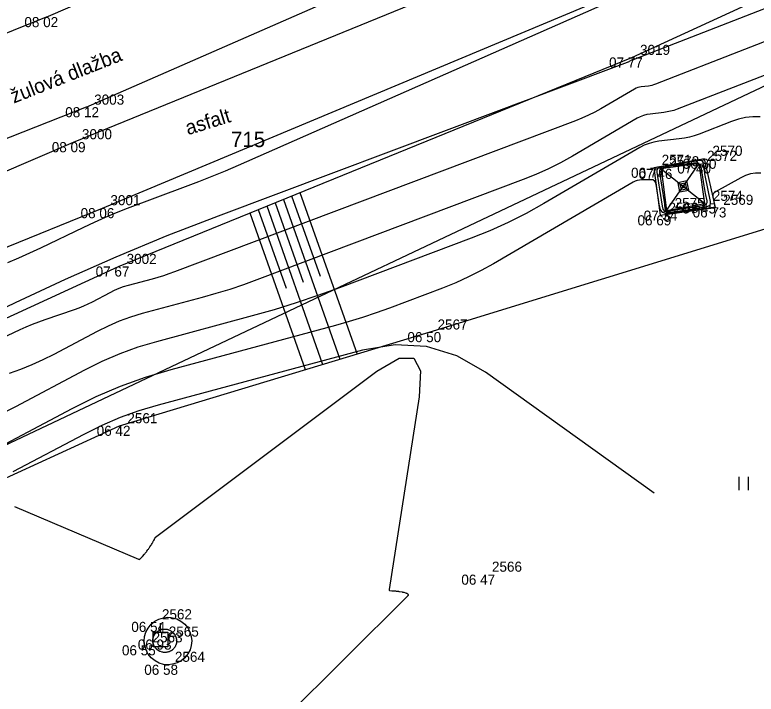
# Model space of a CAD drawing. Extents: x -703403 to -701924, y -1022520 to -1021856.
# Drawn here: x -702412.61 to -702392.04, y -1022323.97 to -1022305.12 of the extents above; entities that cross this region are included whole.
import ezdxf

# ---------------------------------------------------------------- set-up
doc = ezdxf.new("R2010")
doc.units = 0
for name, color, linetype in [('Ex_Major Contours', 7, 'Continuous'), ('Ex_Minor Contours', 7, 'Continuous'), ('Z_betonova_konstrukce', 7, 'Continuous'), ('Z_body', 7, 'Continuous'), ('Z_body_cisla', 7, 'Continuous'), ('Z_body_vysky_redukovane', 7, 'Continuous'), ('Z_hrany_paty', 7, 'Continuous'), ('Z_katastr_cisla_pozemkova', 7, 'Continuous'), ('Z_katastr_hranice', 7, 'Continuous'), ('Z_komunikace', 7, 'Continuous'), ('Z_komunikace_osa', 7, 'Continuous'), ('Z_popisy', 7, 'Continuous'), ('Z_rozhranni', 7, 'Continuous'), ('Z_sloupy', 7, 'Continuous'), ('Z_technicke_srafy', 7, 'Continuous'), ('Z_tyc_ochrana', 7, 'Continuous'), ('Z_znaky_kultur', 7, 'Continuous')]:
    doc.layers.add(name, color=color, linetype=linetype)

# ---------------------------------------------------------------- blocks, each defined once
blk = doc.blocks.new('POINT_DISPLAY')
blk.add_line((0, 0), (0, 0))
blk = doc.blocks.new('Z10009')
for p, q in [((0, 0.2), (0, 0.45)), ((-0.2, 0.2), (0.2, 0.2)), ((-0.2, -0.2), (-0.2, 0.2)), ((0.2, 0.2), (0.2, -0.2)), ((0.2, -0.2), (-0.2, -0.2))]:
    blk.add_line(p, q)
blk = doc.blocks.new('Z306')
for p, q in [((-0.13, 0.17), (-0.13, -0.2)), ((0.13, 0.17), (0.13, -0.2))]:
    blk.add_line(p, q)
blk = doc.blocks.new('Z602')
for p, q in [((0.13, 0.13), (-0.13, 0.13)), ((-0.13, 0.13), (-0.13, -0.13)), ((0.08, 0.08), (-0.08, 0.08)), ((-0.08, 0.08), (-0.08, -0.03)), ((0.03, 0.03), (-0.05, 0.03)), ((0.03, -0.03), (0.03, 0.03)), ((0.08, -0.08), (0.08, 0.08)), ((0.13, -0.13), (0.13, 0.13)), ((-0.13, -0.13), (-0.08, -0.08)), ((-0.13, -0.13), (0.13, -0.13)), ((-0.08, -0.03), (0.03, -0.03)), ((-0.08, -0.08), (0.08, -0.08))]:
    blk.add_line(p, q)

msp = doc.modelspace()

# ---------------------------------------------------------------- linework, layer by layer
at = {"layer": 'Ex_Major Contours'}
for points in [[(-702396.23, -1022304.81), (-702406.415, -1022309.295), (-702406.779, -1022309.453), (-702407.145, -1022309.605), (-702407.513, -1022309.752), (-702407.884, -1022309.894), (-702409.491, -1022310.496), (-702409.8, -1022310.616), (-702410.106, -1022310.743), (-702410.41, -1022310.877), (-702410.71, -1022311.017), (-702411.904, -1022311.592), (-702412.204, -1022311.733), (-702412.507, -1022311.867), (-702412.813, -1022311.995)], [(-702391.922, -1022307.951), (-702392.128, -1022307.95), (-702392.33, -1022307.971), (-702392.529, -1022308.014), (-702392.725, -1022308.078), (-702393.621, -1022308.427), (-702393.755, -1022308.474), (-702393.891, -1022308.513), (-702394.029, -1022308.542), (-702394.17, -1022308.562), (-702394.737, -1022308.625), (-702394.876, -1022308.648), (-702395.011, -1022308.684), (-702395.141, -1022308.735), (-702395.267, -1022308.8), (-702397.928, -1022310.354), (-702398.418, -1022310.626), (-702398.918, -1022310.877), (-702399.428, -1022311.107), (-702399.948, -1022311.316), (-702403.605, -1022312.693), (-702404.204, -1022312.91), (-702404.808, -1022313.113), (-702405.416, -1022313.301), (-702406.03, -1022313.474), (-702408.678, -1022314.188), (-702409.196, -1022314.342), (-702409.702, -1022314.525), (-702410.197, -1022314.737), (-702410.681, -1022314.976), (-702412.594, -1022315.99), (-702413.077, -1022316.233)]]:
    msp.add_lwpolyline(points, dxfattribs=at)
msp.add_lwpolyline([(-702393.35, -1022310.422), (-702393.316, -1022310.393), (-702393.3, -1022310.351), (-702393.304, -1022310.296), (-702393.45, -1022309.575), (-702393.458, -1022309.533), (-702393.466, -1022309.491), (-702393.473, -1022309.449), (-702393.48, -1022309.407), (-702393.508, -1022309.231), (-702393.518, -1022309.198), (-702393.537, -1022309.175), (-702393.563, -1022309.164), (-702393.598, -1022309.164), (-702393.755, -1022309.184), (-702393.794, -1022309.19), (-702393.833, -1022309.196), (-702393.873, -1022309.202), (-702393.911, -1022309.209), (-702394.693, -1022309.349), (-702394.743, -1022309.366), (-702394.776, -1022309.394), (-702394.793, -1022309.435), (-702394.792, -1022309.488), (-702394.757, -1022309.723), (-702394.748, -1022309.781), (-702394.739, -1022309.84), (-702394.73, -1022309.899), (-702394.721, -1022309.958), (-702394.649, -1022310.424), (-702394.624, -1022310.507), (-702394.578, -1022310.563), (-702394.511, -1022310.591), (-702394.424, -1022310.591), (-702393.896, -1022310.517), (-702393.834, -1022310.508), (-702393.772, -1022310.499), (-702393.71, -1022310.49), (-702393.649, -1022310.48), (-702393.402, -1022310.439)], close=True, dxfattribs=at)
at = {"layer": 'Ex_Minor Contours'}
for points in [[(-702421.959, -1022317.609), (-702412.594, -1022313.099), (-702411.205, -1022312.449), (-702409.803, -1022311.831), (-702408.387, -1022311.245), (-702406.958, -1022310.691), (-702399.031, -1022307.719), (-702398.685, -1022307.589), (-702398.34, -1022307.46), (-702397.995, -1022307.33), (-702397.65, -1022307.2), (-702395.606, -1022306.43), (-702395.592, -1022306.425), (-702395.579, -1022306.419), (-702395.566, -1022306.412), (-702395.553, -1022306.405), (-702395.484, -1022306.365), (-702395.481, -1022306.363), (-702395.478, -1022306.362), (-702395.474, -1022306.361), (-702395.47, -1022306.36), (-702395.456, -1022306.359), (-702395.448, -1022306.357), (-702395.441, -1022306.355), (-702388.251, -1022303.557)], [(-702389.891, -1022305.122), (-702394.835, -1022307.046), (-702394.882, -1022307.062), (-702394.929, -1022307.076), (-702394.978, -1022307.086), (-702395.027, -1022307.093), (-702395.226, -1022307.115), (-702395.275, -1022307.123), (-702395.322, -1022307.136), (-702395.368, -1022307.154), (-702395.412, -1022307.177), (-702396.345, -1022307.722), (-702396.517, -1022307.817), (-702396.692, -1022307.905), (-702396.871, -1022307.986), (-702397.053, -1022308.059), (-702408.183, -1022312.25), (-702408.335, -1022312.306), (-702408.488, -1022312.357), (-702408.643, -1022312.405), (-702408.799, -1022312.449), (-702409.471, -1022312.63), (-702409.602, -1022312.669), (-702409.73, -1022312.715), (-702409.856, -1022312.769), (-702409.979, -1022312.83), (-702410.464, -1022313.087), (-702410.587, -1022313.149), (-702410.711, -1022313.206), (-702410.838, -1022313.257), (-702410.967, -1022313.304), (-702411.778, -1022313.579), (-702411.956, -1022313.642), (-702412.131, -1022313.71), (-702412.305, -1022313.783), (-702412.476, -1022313.861), (-702421.382, -1022318.071)], [(-702391.531, -1022306.687), (-702394.228, -1022307.737), (-702394.318, -1022307.768), (-702394.41, -1022307.794), (-702394.504, -1022307.814), (-702394.599, -1022307.828), (-702394.981, -1022307.87), (-702395.076, -1022307.885), (-702395.167, -1022307.91), (-702395.254, -1022307.944), (-702395.339, -1022307.988), (-702397.137, -1022309.038), (-702397.467, -1022309.222), (-702397.805, -1022309.391), (-702398.149, -1022309.546), (-702398.5, -1022309.687), (-702405.894, -1022312.472), (-702406.269, -1022312.608), (-702406.648, -1022312.735), (-702407.03, -1022312.853), (-702407.414, -1022312.961), (-702409.075, -1022313.409), (-702409.399, -1022313.506), (-702409.716, -1022313.62), (-702410.026, -1022313.753), (-702410.33, -1022313.903), (-702411.529, -1022314.538), (-702411.832, -1022314.691), (-702412.14, -1022314.831), (-702412.453, -1022314.959), (-702412.772, -1022315.074)], [(-702391.904, -1022309.508), (-702392.052, -1022309.51), (-702392.195, -1022309.532), (-702392.333, -1022309.574), (-702392.467, -1022309.637), (-702393.17, -1022310.027), (-702393.206, -1022310.054), (-702393.23, -1022310.086), (-702393.239, -1022310.125), (-702393.236, -1022310.17), (-702393.18, -1022310.448), (-702393.18, -1022310.452), (-702393.181, -1022310.455), (-702393.183, -1022310.457), (-702393.187, -1022310.458), (-702393.215, -1022310.463), (-702393.224, -1022310.464), (-702394.439, -1022310.634), (-702394.549, -1022310.633), (-702394.632, -1022310.598), (-702394.69, -1022310.528), (-702394.722, -1022310.424), (-702394.816, -1022309.815), (-702394.832, -1022309.761), (-702394.862, -1022309.722), (-702394.905, -1022309.699), (-702394.962, -1022309.692), (-702395.215, -1022309.696), (-702395.277, -1022309.701), (-702395.337, -1022309.713), (-702395.395, -1022309.734), (-702395.451, -1022309.762), (-702399.323, -1022312.023), (-702399.667, -1022312.214), (-702400.018, -1022312.39), (-702400.376, -1022312.551), (-702400.741, -1022312.698), (-702402.216, -1022313.253), (-702402.587, -1022313.388), (-702402.96, -1022313.513), (-702403.336, -1022313.629), (-702403.715, -1022313.736), (-702408.282, -1022314.966), (-702408.993, -1022315.179), (-702409.687, -1022315.43), (-702410.367, -1022315.721), (-702411.032, -1022316.049), (-702414.41, -1022317.839)], [(-702394.865, -1022318.389), (-702399.549, -1022315.037), (-702400.348, -1022314.58), (-702401.183, -1022314.324), (-702402.055, -1022314.271), (-702402.964, -1022314.419), (-702408.636, -1022315.947), (-702409.168, -1022316.107), (-702409.689, -1022316.295), (-702410.198, -1022316.512), (-702410.696, -1022316.759), (-702412.664, -1022317.802)], [(-702412.623, -1022318.759), (-702409.177, -1022320.222), (-702409.166, -1022320.226), (-702409.155, -1022320.225), (-702409.145, -1022320.222), (-702409.136, -1022320.214), (-702409.084, -1022320.162), (-702409.079, -1022320.157), (-702409.067, -1022320.143), (-702409.015, -1022320.082), (-702409.004, -1022320.069), (-702408.993, -1022320.055), (-702408.972, -1022320.028), (-702408.961, -1022320.014), (-702408.951, -1022320), (-702408.928, -1022319.97), (-702408.917, -1022319.955), (-702408.906, -1022319.94), (-702408.884, -1022319.908), (-702408.874, -1022319.893), (-702408.863, -1022319.877), (-702408.842, -1022319.845), (-702408.832, -1022319.83), (-702408.823, -1022319.815), (-702408.803, -1022319.783), (-702408.795, -1022319.769), (-702408.786, -1022319.755), (-702408.769, -1022319.724), (-702408.762, -1022319.711), (-702408.755, -1022319.699), (-702408.74, -1022319.671), (-702408.735, -1022319.659), (-702408.73, -1022319.648), (-702408.719, -1022319.626), (-702408.716, -1022319.62), (-702408.713, -1022319.615), (-702408.709, -1022319.611), (-702408.704, -1022319.607), (-702402.562, -1022315.008), (-702401.944, -1022314.644), (-702401.543, -1022314.64), (-702401.358, -1022314.996), (-702401.389, -1022315.713), (-702402.223, -1022321.065), (-702402.223, -1022321.076), (-702402.22, -1022321.084), (-702402.212, -1022321.09), (-702402.201, -1022321.092), (-702402.145, -1022321.096), (-702402.122, -1022321.097), (-702402.099, -1022321.099), (-702402.05, -1022321.103), (-702402.031, -1022321.105), (-702402.012, -1022321.107), (-702401.974, -1022321.112), (-702401.964, -1022321.113), (-702401.955, -1022321.114), (-702401.945, -1022321.116), (-702401.936, -1022321.118), (-702401.861, -1022321.131), (-702401.851, -1022321.133), (-702401.84, -1022321.135), (-702401.83, -1022321.137), (-702401.82, -1022321.14), (-702401.767, -1022321.155), (-702401.759, -1022321.158), (-702401.751, -1022321.161), (-702401.734, -1022321.168), (-702401.728, -1022321.171), (-702401.723, -1022321.174), (-702401.71, -1022321.183), (-702401.707, -1022321.186), (-702401.703, -1022321.189), (-702401.696, -1022321.198), (-702401.694, -1022321.201), (-702401.693, -1022321.205), (-702401.693, -1022321.213), (-702401.693, -1022321.217), (-702401.694, -1022321.221), (-702401.699, -1022321.23), (-702401.702, -1022321.234), (-702401.705, -1022321.237), (-702401.72, -1022321.249), (-702401.727, -1022321.256), (-702408.571, -1022328.063)]]:
    msp.add_lwpolyline(points, dxfattribs=at)
for points in [[(-702393.439, -1022310.384), (-702393.411, -1022310.359), (-702393.398, -1022310.324), (-702393.4, -1022310.278), (-702393.442, -1022310.071), (-702393.452, -1022310.02), (-702393.462, -1022309.968), (-702393.471, -1022309.916), (-702393.479, -1022309.865), (-702393.555, -1022309.383), (-702393.578, -1022309.308), (-702393.62, -1022309.257), (-702393.68, -1022309.232), (-702393.759, -1022309.231), (-702394.176, -1022309.286), (-702394.232, -1022309.294), (-702394.288, -1022309.302), (-702394.344, -1022309.311), (-702394.4, -1022309.321), (-702394.622, -1022309.361), (-702394.67, -1022309.377), (-702394.702, -1022309.404), (-702394.717, -1022309.443), (-702394.717, -1022309.493), (-702394.593, -1022310.311), (-702394.585, -1022310.362), (-702394.577, -1022310.414), (-702394.561, -1022310.517), (-702394.555, -1022310.539), (-702394.543, -1022310.553), (-702394.525, -1022310.561), (-702394.502, -1022310.561), (-702394.385, -1022310.545), (-702394.357, -1022310.541), (-702394.329, -1022310.536), (-702394.301, -1022310.532), (-702394.274, -1022310.528), (-702393.483, -1022310.398)], [(-702408.717, -1022322.287), (-702408.711, -1022322.28), (-702408.705, -1022322.273), (-702408.674, -1022322.243), (-702408.668, -1022322.237), (-702408.661, -1022322.231), (-702408.654, -1022322.226), (-702408.647, -1022322.221), (-702408.611, -1022322.198), (-702408.602, -1022322.194), (-702408.594, -1022322.19), (-702408.576, -1022322.182), (-702408.567, -1022322.179), (-702408.558, -1022322.176), (-702408.538, -1022322.17), (-702408.528, -1022322.168), (-702408.518, -1022322.166), (-702408.497, -1022322.163), (-702408.487, -1022322.162), (-702408.476, -1022322.161), (-702408.454, -1022322.161), (-702408.448, -1022322.161), (-702408.443, -1022322.161), (-702408.437, -1022322.161), (-702408.432, -1022322.162), (-702408.409, -1022322.164), (-702408.403, -1022322.165), (-702408.398, -1022322.166), (-702408.392, -1022322.167), (-702408.387, -1022322.168), (-702408.364, -1022322.174), (-702408.359, -1022322.176), (-702408.353, -1022322.177), (-702408.348, -1022322.179), (-702408.342, -1022322.181), (-702408.321, -1022322.19), (-702408.315, -1022322.192), (-702408.31, -1022322.195), (-702408.305, -1022322.198), (-702408.3, -1022322.2), (-702408.28, -1022322.212), (-702408.275, -1022322.215), (-702408.27, -1022322.218), (-702408.265, -1022322.222), (-702408.261, -1022322.225), (-702408.242, -1022322.239), (-702408.238, -1022322.243), (-702408.234, -1022322.247), (-702408.23, -1022322.25), (-702408.226, -1022322.254), (-702408.21, -1022322.271), (-702408.202, -1022322.279), (-702408.195, -1022322.287), (-702408.182, -1022322.305), (-702408.176, -1022322.314), (-702408.171, -1022322.322), (-702408.16, -1022322.341), (-702408.158, -1022322.345), (-702408.156, -1022322.35), (-702408.154, -1022322.355), (-702408.152, -1022322.36), (-702408.136, -1022322.405), (-702408.133, -1022322.414), (-702408.131, -1022322.423), (-702408.129, -1022322.433), (-702408.128, -1022322.443), (-702408.124, -1022322.49), (-702408.123, -1022322.496), (-702408.123, -1022322.501), (-702408.123, -1022322.506), (-702408.124, -1022322.512), (-702408.126, -1022322.533), (-702408.127, -1022322.544), (-702408.129, -1022322.554), (-702408.134, -1022322.576), (-702408.136, -1022322.582), (-702408.137, -1022322.587), (-702408.139, -1022322.592), (-702408.141, -1022322.598), (-702408.15, -1022322.62), (-702408.152, -1022322.625), (-702408.155, -1022322.63), (-702408.157, -1022322.636), (-702408.16, -1022322.641), (-702408.172, -1022322.662), (-702408.175, -1022322.667), (-702408.179, -1022322.672), (-702408.182, -1022322.677), (-702408.186, -1022322.682), (-702408.202, -1022322.701), (-702408.206, -1022322.706), (-702408.21, -1022322.71), (-702408.214, -1022322.715), (-702408.219, -1022322.719), (-702408.237, -1022322.736), (-702408.242, -1022322.74), (-702408.247, -1022322.744), (-702408.252, -1022322.747), (-702408.257, -1022322.751), (-702408.278, -1022322.765), (-702408.283, -1022322.768), (-702408.289, -1022322.771), (-702408.294, -1022322.774), (-702408.3, -1022322.777), (-702408.322, -1022322.787), (-702408.328, -1022322.789), (-702408.334, -1022322.791), (-702408.339, -1022322.793), (-702408.345, -1022322.795), (-702408.369, -1022322.802), (-702408.374, -1022322.803), (-702408.38, -1022322.804), (-702408.386, -1022322.806), (-702408.392, -1022322.806), (-702408.415, -1022322.809), (-702408.421, -1022322.81), (-702408.427, -1022322.811), (-702408.432, -1022322.811), (-702408.438, -1022322.811), (-702408.461, -1022322.811), (-702408.472, -1022322.81), (-702408.482, -1022322.809), (-702408.504, -1022322.806), (-702408.509, -1022322.805), (-702408.514, -1022322.804), (-702408.519, -1022322.803), (-702408.524, -1022322.801), (-702408.57, -1022322.786), (-702408.579, -1022322.783), (-702408.588, -1022322.779), (-702408.597, -1022322.774), (-702408.605, -1022322.77), (-702408.645, -1022322.745), (-702408.65, -1022322.742), (-702408.654, -1022322.739), (-702408.658, -1022322.736), (-702408.662, -1022322.732), (-702408.677, -1022322.719), (-702408.685, -1022322.711), (-702408.692, -1022322.704), (-702408.706, -1022322.687), (-702408.713, -1022322.679), (-702408.719, -1022322.67), (-702408.732, -1022322.652), (-702408.735, -1022322.647), (-702408.738, -1022322.642), (-702408.74, -1022322.638), (-702408.743, -1022322.633), (-702408.753, -1022322.612), (-702408.755, -1022322.607), (-702408.757, -1022322.602), (-702408.759, -1022322.597), (-702408.761, -1022322.591), (-702408.768, -1022322.57), (-702408.77, -1022322.564), (-702408.771, -1022322.559), (-702408.773, -1022322.553), (-702408.774, -1022322.548), (-702408.778, -1022322.525), (-702408.779, -1022322.52), (-702408.779, -1022322.514), (-702408.78, -1022322.509), (-702408.78, -1022322.503), (-702408.781, -1022322.481), (-702408.781, -1022322.475), (-702408.781, -1022322.47), (-702408.781, -1022322.464), (-702408.78, -1022322.459), (-702408.778, -1022322.436), (-702408.777, -1022322.426), (-702408.775, -1022322.415), (-702408.77, -1022322.394), (-702408.767, -1022322.384), (-702408.763, -1022322.374), (-702408.756, -1022322.355), (-702408.752, -1022322.346), (-702408.748, -1022322.337), (-702408.738, -1022322.319), (-702408.733, -1022322.311), (-702408.728, -1022322.303)]]:
    msp.add_lwpolyline(points, close=True, dxfattribs=at)
at = {"layer": 'Z_betonova_konstrukce'}
for p, q in [((-702393.47, -1022309.11), (-702394.88, -1022309.36)), ((-702393.17, -1022310.46), (-702393.47, -1022309.11)), ((-702394.88, -1022309.36), (-702394.7, -1022310.68)), ((-702394.7, -1022310.68), (-702393.17, -1022310.46))]:
    msp.add_line(p, q, dxfattribs=at)
msp.add_ellipse((-702408.362, -1022322.492), major_axis=(-0.464, -0.468), ratio=0.999332, dxfattribs=at)
at = {"layer": 'Z_hrany_paty'}
for p, q in [((-702395.49, -1022306.3), (-702387.07, -1022302.43)), ((-702409.74, -1022312.1), (-702395.49, -1022306.3)), ((-702401.11, -1022313.92), (-702389.42, -1022310.33)), ((-702422.95, -1022318.18), (-702409.74, -1022312.1)), ((-702409.71, -1022316.52), (-702401.11, -1022313.92)), ((-702416.11, -1022319.45), (-702409.71, -1022316.52))]:
    msp.add_line(p, q, dxfattribs=at)
at = {"layer": 'Z_katastr_hranice'}
msp.add_line((-702423.94, -1022322.29), (-702361.39, -1022292.7), dxfattribs=at)
at = {"layer": 'Z_komunikace'}
for p, q in [((-702410.18, -1022310.48), (-702396.09, -1022304.59)), ((-702424.76, -1022316.4), (-702410.18, -1022310.48))]:
    msp.add_line(p, q, dxfattribs=at)
at = {"layer": 'Z_komunikace_osa'}
for q in [(-702397.14, -1022301.77), (-702421.81, -1022312.07)]:
    msp.add_line((-702410.63, -1022307.68), q, dxfattribs=at)
at = {"layer": 'Z_rozhranni'}
for p, q in [((-702411.74, -1022305.18), (-702398.25, -1022299.32)), ((-702410.98, -1022308.65), (-702396.7, -1022302.82)), ((-702411.74, -1022305.18), (-702423.36, -1022309.91)), ((-702420.73, -1022312.84), (-702410.98, -1022308.65))]:
    msp.add_line(p, q, dxfattribs=at)
at = {"layer": 'Z_sloupy'}
for p, q in [((-702393.62, -1022309.24), (-702394.67, -1022309.39)), ((-702394.53, -1022310.55), (-702393.62, -1022309.24)), ((-702393.46, -1022310.35), (-702393.62, -1022309.24)), ((-702394.67, -1022309.39), (-702394.53, -1022310.55)), ((-702394.67, -1022309.39), (-702393.46, -1022310.35)), ((-702394.53, -1022310.55), (-702393.46, -1022310.35))]:
    msp.add_line(p, q, dxfattribs=at)
at = {"layer": 'Z_technicke_srafy'}
for p, q in [((-702404.7, -1022310.05), (-702403.11, -1022314.53)), ((-702405.39, -1022310.33), (-702404.61, -1022312.54)), ((-702405.16, -1022310.24), (-702403.59, -1022314.67)), ((-702404.93, -1022310.14), (-702404.14, -1022312.37)), ((-702405.86, -1022310.52), (-702405.08, -1022312.7)), ((-702405.62, -1022310.42), (-702404.07, -1022314.82)), ((-702406.09, -1022310.61), (-702404.55, -1022314.96))]:
    msp.add_line(p, q, dxfattribs=at)

# ---------------------------------------------------------------- block references
at = {"layer": 'Z_body'}
for p in [(-702411.74, -1022305.18), (-702395.49, -1022306.3), (-702410.63, -1022307.68), (-702410.98, -1022308.65), (-702393.62, -1022309.24), (-702393.47, -1022309.11), (-702394.88, -1022309.36), (-702394.67, -1022309.39), (-702410.18, -1022310.48), (-702393.46, -1022310.35), (-702393.17, -1022310.46), (-702394.7, -1022310.68), (-702394.53, -1022310.55), (-702409.74, -1022312.1), (-702401.11, -1022313.92), (-702409.71, -1022316.52), (-702399.59, -1022320.65), (-702408.75, -1022321.96), (-702408.57, -1022322.45), (-702409.01, -1022322.61), (-702408.39, -1022323.15)]:
    msp.add_blockref('POINT_DISPLAY', p, dxfattribs=at)
at = {"layer": 'Z_sloupy', "rotation": 11.699999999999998}
msp.add_blockref('Z602', (-702394.06, -1022309.88), dxfattribs=at)
at = {"layer": 'Z_tyc_ochrana'}
msp.add_blockref('Z10009', (-702408.57, -1022322.45), dxfattribs=at)
at = {"layer": 'Z_znaky_kultur'}
msp.add_blockref('Z306', (-702392.39, -1022318.11), dxfattribs=at)

# ---------------------------------------------------------------- texts
at = {"layer": 'Z_body_cisla'}
for s, p in [('3019', (-702395.26, -1022306.23)), ('3003', (-702410.41, -1022307.61)), ('3000', (-702410.75, -1022308.57)), ('2572', (-702393.4, -1022309.17)), ('2570', (-702393.25, -1022309.03)), ('2571', (-702394.66, -1022309.28)), ('2573', (-702394.45, -1022309.32)), ('3001', (-702409.96, -1022310.4)), ('2574', (-702393.24, -1022310.28)), ('2569', (-702392.95, -1022310.39)), ('2568', (-702394.47, -1022310.61)), ('2575', (-702394.3, -1022310.48)), ('3002', (-702409.51, -1022312.03)), ('2567', (-702400.88, -1022313.85)), ('2561', (-702409.49, -1022316.45)), ('2566', (-702399.37, -1022320.57)), ('2562', (-702408.53, -1022321.89)), ('2563', (-702408.79, -1022322.53)), ('2565', (-702408.34, -1022322.37)), ('2564', (-702408.17, -1022323.07))]:
    msp.add_text(s, height=0.28, dxfattribs=at).set_placement(p)
at = {"layer": 'Z_body_vysky_redukovane'}
for s, p in [('08 02', (-702412.347, -1022305.46)), ('07 77', (-702396.12, -1022306.58)), ('08 12', (-702411.213, -1022307.96)), ('08 09', (-702411.587, -1022308.93)), ('07 40', (-702394.227, -1022309.52)), ('06 80', (-702394.077, -1022309.39)), ('06 77', (-702395.51, -1022309.64)), ('07 46', (-702395.3, -1022309.67)), ('08 06', (-702410.787, -1022310.76)), ('07 45', (-702394.09, -1022310.63)), ('06 73', (-702393.8, -1022310.74)), ('06 69', (-702395.33, -1022310.96)), ('07 34', (-702395.16, -1022310.83)), ('07 67', (-702410.37, -1022312.38)), ('06 50', (-702401.717, -1022314.2)), ('06 42', (-702410.34, -1022316.8)), ('06 47', (-702400.22, -1022320.93)), ('06 54', (-702409.38, -1022322.24)), ('06 93', (-702409.2, -1022322.73)), ('06 55', (-702409.64, -1022322.89)), ('06 58', (-702409.02, -1022323.43))]:
    msp.add_text(s, height=0.28, dxfattribs=at).set_placement(p)
at = {"layer": 'Z_katastr_cisla_pozemkova'}
msp.add_text('715', height=0.425, dxfattribs=at).set_placement((-702406.614, -1022308.789))
at = {"layer": 'Z_popisy'}
for s, rotation, p in [('Komunikace - žulová dlažba', 21.6, (-702415.82, -1022308.84)), ('asfalt', 17.1, (-702407.81, -1022308.46))]:
    msp.add_text(s, height=0.4, rotation=rotation, dxfattribs=at).set_placement(p)

doc.saveas('drawing.dxf')
